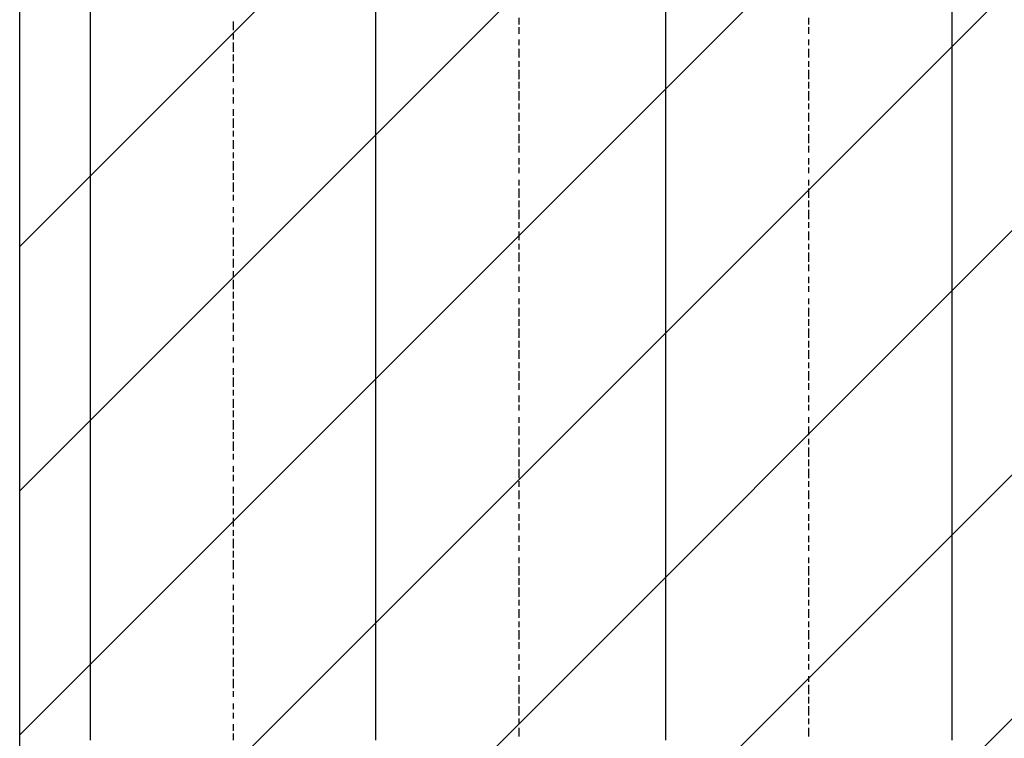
# Model space of a CAD drawing. Extents: x 997 to 109698, y 921 to 94021.
# Tile 262 of 656: x 36898 to 38267, y 24241 to 25240. Entities that reach past the tile are written whole.
import ezdxf

# ---------------------------------------------------------------- set-up
doc = ezdxf.new("R2010")
doc.units = 0
doc.header["$MEASUREMENT"] = 0
for name, color, linetype in [('12', 7, 'CONTINUOUS'), ('28', 7, 'CONTINUOUS'), ('40', 7, 'CONTINUOUS')]:
    doc.layers.add(name, color=color, linetype=linetype)

msp = doc.modelspace()

# ---------------------------------------------------------------- linework, layer by layer
at = {"layer": '12', "color": 1}
for p, q in [((36995.601607, 25250.953237), (36995.601607, 25237.953237)), ((37392.601607, 25250.953237), (37392.601607, 25237.953237)), ((37795.601607, 25250.953237), (37795.601607, 25237.953237)), ((38193.601607, 25250.953237), (38193.601607, 25237.953237)), ((36995.601607, 25237.953237), (36995.601607, 25229.953237)), ((37392.601607, 25237.953237), (37392.601607, 25229.953237)), ((37795.601607, 25237.953237), (37795.601607, 25229.953237)), ((38193.601607, 25237.953237), (38193.601607, 25229.953237)), ((36995.601607, 25229.953237), (36995.601607, 25220.953237)), ((36995.601607, 25220.953237), (36995.601607, 25208.953237)), ((37392.601607, 25229.953237), (37392.601607, 25220.953237)), ((37392.601607, 25220.953237), (37392.601607, 25208.953237)), ((37795.601607, 25229.953237), (37795.601607, 25220.953237)), ((37795.601607, 25220.953237), (37795.601607, 25208.953237)), ((38193.601607, 25229.953237), (38193.601607, 25220.953237)), ((38193.601607, 25220.953237), (38193.601607, 25208.953237)), ((36995.601607, 25208.953237), (36995.601607, 25199.953237)), ((37392.601607, 25208.953237), (37392.601607, 25199.953237)), ((37795.601607, 25208.953237), (37795.601607, 25199.953237)), ((38193.601607, 25208.953237), (38193.601607, 25199.953237)), ((36995.601607, 25199.953237), (36995.601607, 25187.953237)), ((37392.601607, 25199.953237), (37392.601607, 25187.953237)), ((37795.601607, 25199.953237), (37795.601607, 25187.953237)), ((38193.601607, 25199.953237), (38193.601607, 25187.953237)), ((36995.601607, 25187.953237), (36995.601607, 25178.953237)), ((36995.601607, 25178.953237), (36995.601607, 25170.953237)), ((37392.601607, 25187.953237), (37392.601607, 25178.953237)), ((37392.601607, 25178.953237), (37392.601607, 25170.953237)), ((37795.601607, 25187.953237), (37795.601607, 25178.953237)), ((37795.601607, 25178.953237), (37795.601607, 25170.953237)), ((38193.601607, 25187.953237), (38193.601607, 25178.953237)), ((38193.601607, 25178.953237), (38193.601607, 25170.953237)), ((36995.601607, 25170.953237), (36995.601607, 25157.953237)), ((37392.601607, 25170.953237), (37392.601607, 25157.953237)), ((37795.601607, 25170.953237), (37795.601607, 25157.953237)), ((38193.601607, 25170.953237), (38193.601607, 25157.953237)), ((36995.601607, 25157.953237), (36995.601607, 25148.953237)), ((37392.601607, 25157.953237), (37392.601607, 25148.953237)), ((37795.601607, 25157.953237), (37795.601607, 25148.953237)), ((38193.601607, 25157.953237), (38193.601607, 25148.953237)), ((36995.601607, 25148.953237), (36995.601607, 25140.953237)), ((36995.601607, 25140.953237), (36995.601607, 25127.953237)), ((37392.601607, 25148.953237), (37392.601607, 25140.953237)), ((37392.601607, 25140.953237), (37392.601607, 25127.953237)), ((37795.601607, 25148.953237), (37795.601607, 25140.953237)), ((37795.601607, 25140.953237), (37795.601607, 25127.953237)), ((38193.601607, 25148.953237), (38193.601607, 25140.953237)), ((38193.601607, 25140.953237), (38193.601607, 25127.953237)), ((36995.601607, 25127.953237), (36995.601607, 25119.953237)), ((37392.601607, 25127.953237), (37392.601607, 25119.953237)), ((37795.601607, 25127.953237), (37795.601607, 25119.953237)), ((38193.601607, 25127.953237), (38193.601607, 25119.953237)), ((36995.601607, 25119.953237), (36995.601607, 25110.953237)), ((36995.601607, 25110.953237), (36995.601607, 25098.953237)), ((37392.601607, 25119.953237), (37392.601607, 25110.953237)), ((37392.601607, 25110.953237), (37392.601607, 25098.953237)), ((37795.601607, 25119.953237), (37795.601607, 25110.953237)), ((37795.601607, 25110.953237), (37795.601607, 25098.953237)), ((38193.601607, 25119.953237), (38193.601607, 25110.953237)), ((38193.601607, 25110.953237), (38193.601607, 25098.953237)), ((36995.601607, 25098.953237), (36995.601607, 25089.953237)), ((37392.601607, 25098.953237), (37392.601607, 25089.953237)), ((37795.601607, 25098.953237), (37795.601607, 25089.953237)), ((38193.601607, 25098.953237), (38193.601607, 25089.953237)), ((36995.601607, 25089.953237), (36995.601607, 25081.953237)), ((37392.601607, 25089.953237), (37392.601607, 25081.953237)), ((37795.601607, 25089.953237), (37795.601607, 25081.953237)), ((38193.601607, 25089.953237), (38193.601607, 25081.953237)), ((36995.601607, 25081.953237), (36995.601607, 25068.953237)), ((36995.601607, 25068.953237), (36995.601607, 25060.953237)), ((37392.601607, 25081.953237), (37392.601607, 25068.953237)), ((37392.601607, 25068.953237), (37392.601607, 25060.953237)), ((37795.601607, 25081.953237), (37795.601607, 25068.953237)), ((37795.601607, 25068.953237), (37795.601607, 25060.953237)), ((38193.601607, 25081.953237), (38193.601607, 25068.953237)), ((38193.601607, 25068.953237), (38193.601607, 25060.953237)), ((36995.601607, 25060.953237), (36995.601607, 25047.953237)), ((37392.601607, 25060.953237), (37392.601607, 25047.953237)), ((37795.601607, 25060.953237), (37795.601607, 25047.953237)), ((38193.601607, 25060.953237), (38193.601607, 25047.953237)), ((36995.601607, 25047.953237), (36995.601607, 25038.953237)), ((37392.601607, 25047.953237), (37392.601607, 25038.953237)), ((37795.601607, 25047.953237), (37795.601607, 25038.953237)), ((38193.601607, 25047.953237), (38193.601607, 25038.953237)), ((36995.601607, 25038.953237), (36995.601607, 25030.953237)), ((36995.601607, 25030.953237), (36995.601607, 25017.953237)), ((37392.601607, 25038.953237), (37392.601607, 25030.953237)), ((37392.601607, 25030.953237), (37392.601607, 25017.953237)), ((37795.601607, 25038.953237), (37795.601607, 25030.953237)), ((37795.601607, 25030.953237), (37795.601607, 25017.953237)), ((38193.601607, 25038.953237), (38193.601607, 25030.953237)), ((38193.601607, 25030.953237), (38193.601607, 25017.953237)), ((36995.601607, 25017.953237), (36995.601607, 25009.953237)), ((37392.601607, 25017.953237), (37392.601607, 25009.953237)), ((37795.601607, 25017.953237), (37795.601607, 25009.953237)), ((38193.601607, 25017.953237), (38193.601607, 25009.953237)), ((36995.601607, 25009.953237), (36995.601607, 25000.953237)), ((36995.601607, 25000.953237), (36995.601607, 24988.953237)), ((37392.601607, 25009.953237), (37392.601607, 25000.953237)), ((37392.601607, 25000.953237), (37392.601607, 24988.953237)), ((37795.601607, 25009.953237), (37795.601607, 25000.953237)), ((37795.601607, 25000.953237), (37795.601607, 24988.953237)), ((38193.601607, 25009.953237), (38193.601607, 25000.953237)), ((38193.601607, 25000.953237), (38193.601607, 24988.953237)), ((36995.601607, 24988.953237), (36995.601607, 24979.953237)), ((37392.601607, 24988.953237), (37392.601607, 24979.953237)), ((37795.601607, 24988.953237), (37795.601607, 24979.953237)), ((38193.601607, 24988.953237), (38193.601607, 24979.953237)), ((36995.601607, 24979.953237), (36995.601607, 24971.953237)), ((37392.601607, 24979.953237), (37392.601607, 24971.953237)), ((37795.601607, 24979.953237), (37795.601607, 24971.953237)), ((38193.601607, 24979.953237), (38193.601607, 24971.953237)), ((36995.601607, 24971.953237), (36995.601607, 24958.953237)), ((37392.601607, 24971.953237), (37392.601607, 24958.953237)), ((37795.601607, 24971.953237), (37795.601607, 24958.953237)), ((38193.601607, 24971.953237), (38193.601607, 24958.953237)), ((36995.601607, 24958.953237), (36995.601607, 24950.953237)), ((36995.601607, 24950.953237), (36995.601607, 24937.953237)), ((37392.601607, 24958.953237), (37392.601607, 24950.953237)), ((37392.601607, 24950.953237), (37392.601607, 24937.953237)), ((37795.601607, 24958.953237), (37795.601607, 24950.953237)), ((37795.601607, 24950.953237), (37795.601607, 24937.953237)), ((38193.601607, 24958.953237), (38193.601607, 24950.953237)), ((38193.601607, 24950.953237), (38193.601607, 24937.953237)), ((36995.601607, 24937.953237), (36995.601607, 24928.953237)), ((37392.601607, 24937.953237), (37392.601607, 24928.953237)), ((37795.601607, 24937.953237), (37795.601607, 24928.953237)), ((38193.601607, 24937.953237), (38193.601607, 24928.953237)), ((36995.601607, 24928.953237), (36995.601607, 24920.953237)), ((36995.601607, 24920.953237), (36995.601607, 24907.953237)), ((37392.601607, 24928.953237), (37392.601607, 24920.953237)), ((37392.601607, 24920.953237), (37392.601607, 24907.953237)), ((37795.601607, 24928.953237), (37795.601607, 24920.953237)), ((37795.601607, 24920.953237), (37795.601607, 24907.953237)), ((38193.601607, 24928.953237), (38193.601607, 24920.953237)), ((38193.601607, 24920.953237), (38193.601607, 24907.953237)), ((36995.601607, 24907.953237), (36995.601607, 24899.953237)), ((37392.601607, 24907.953237), (37392.601607, 24899.953237)), ((37795.601607, 24907.953237), (37795.601607, 24899.953237)), ((38193.601607, 24907.953237), (38193.601607, 24899.953237)), ((36995.601607, 24899.953237), (36995.601607, 24890.953237)), ((36995.601607, 24890.953237), (36995.601607, 24878.953237)), ((37392.601607, 24899.953237), (37392.601607, 24890.953237)), ((37392.601607, 24890.953237), (37392.601607, 24878.953237)), ((37795.601607, 24899.953237), (37795.601607, 24890.953237)), ((37795.601607, 24890.953237), (37795.601607, 24878.953237)), ((38193.601607, 24899.953237), (38193.601607, 24890.953237)), ((38193.601607, 24890.953237), (38193.601607, 24878.953237)), ((36995.601607, 24878.953237), (36995.601607, 24869.953237)), ((37392.601607, 24878.953237), (37392.601607, 24869.953237)), ((37795.601607, 24878.953237), (37795.601607, 24869.953237)), ((38193.601607, 24878.953237), (38193.601607, 24869.953237)), ((36995.601607, 24869.953237), (36995.601607, 24861.953237)), ((37392.601607, 24869.953237), (37392.601607, 24861.953237)), ((37795.601607, 24869.953237), (37795.601607, 24861.953237)), ((38193.601607, 24869.953237), (38193.601607, 24861.953237)), ((36995.601607, 24861.953237), (36995.601607, 24848.953237)), ((37392.601607, 24861.953237), (37392.601607, 24848.953237)), ((37795.601607, 24861.953237), (37795.601607, 24848.953237)), ((38193.601607, 24861.953237), (38193.601607, 24848.953237)), ((36995.601607, 24848.953237), (36995.601607, 24839.953237)), ((36995.601607, 24839.953237), (36995.601607, 24827.953237)), ((37392.601607, 24848.953237), (37392.601607, 24839.953237)), ((37392.601607, 24839.953237), (37392.601607, 24827.953237)), ((37795.601607, 24848.953237), (37795.601607, 24839.953237)), ((37795.601607, 24839.953237), (37795.601607, 24827.953237)), ((38193.601607, 24848.953237), (38193.601607, 24839.953237)), ((38193.601607, 24839.953237), (38193.601607, 24827.953237)), ((36995.601607, 24827.953237), (36995.601607, 24818.953237)), ((37392.601607, 24827.953237), (37392.601607, 24818.953237)), ((37795.601607, 24827.953237), (37795.601607, 24818.953237)), ((38193.601607, 24827.953237), (38193.601607, 24818.953237)), ((36995.601607, 24818.953237), (36995.601607, 24810.953237)), ((36995.601607, 24810.953237), (36995.601607, 24797.953237)), ((37392.601607, 24818.953237), (37392.601607, 24810.953237)), ((37392.601607, 24810.953237), (37392.601607, 24797.953237)), ((37795.601607, 24818.953237), (37795.601607, 24810.953237)), ((37795.601607, 24810.953237), (37795.601607, 24797.953237)), ((38193.601607, 24818.953237), (38193.601607, 24810.953237)), ((38193.601607, 24810.953237), (38193.601607, 24797.953237)), ((36995.601607, 24797.953237), (36995.601607, 24789.953237)), ((37392.601607, 24797.953237), (37392.601607, 24789.953237)), ((37795.601607, 24797.953237), (37795.601607, 24789.953237)), ((38193.601607, 24797.953237), (38193.601607, 24789.953237)), ((36995.601607, 24789.953237), (36995.601607, 24780.953237)), ((37392.601607, 24789.953237), (37392.601607, 24780.953237)), ((37795.601607, 24789.953237), (37795.601607, 24780.953237)), ((38193.601607, 24789.953237), (38193.601607, 24780.953237)), ((36995.601607, 24780.953237), (36995.601607, 24768.953237)), ((36995.601607, 24768.953237), (36995.601607, 24759.953237)), ((37392.601607, 24780.953237), (37392.601607, 24768.953237)), ((37392.601607, 24768.953237), (37392.601607, 24759.953237)), ((37795.601607, 24780.953237), (37795.601607, 24768.953237)), ((37795.601607, 24768.953237), (37795.601607, 24759.953237)), ((38193.601607, 24780.953237), (38193.601607, 24768.953237)), ((38193.601607, 24768.953237), (38193.601607, 24759.953237)), ((36995.601607, 24759.953237), (36995.601607, 24751.953237)), ((37392.601607, 24759.953237), (37392.601607, 24751.953237)), ((37795.601607, 24759.953237), (37795.601607, 24751.953237)), ((38193.601607, 24759.953237), (38193.601607, 24751.953237)), ((36995.601607, 24751.953237), (36995.601607, 24738.953237)), ((37392.601607, 24751.953237), (37392.601607, 24738.953237)), ((37795.601607, 24751.953237), (37795.601607, 24738.953237)), ((38193.601607, 24751.953237), (38193.601607, 24738.953237)), ((36995.601607, 24738.953237), (36995.601607, 24729.953237)), ((36995.601607, 24729.953237), (36995.601607, 24717.953237)), ((37392.601607, 24738.953237), (37392.601607, 24729.953237)), ((37392.601607, 24729.953237), (37392.601607, 24717.953237)), ((37795.601607, 24738.953237), (37795.601607, 24729.953237)), ((37795.601607, 24729.953237), (37795.601607, 24717.953237)), ((38193.601607, 24738.953237), (38193.601607, 24729.953237)), ((38193.601607, 24729.953237), (38193.601607, 24717.953237)), ((36995.601607, 24717.953237), (36995.601607, 24708.953237)), ((37392.601607, 24717.953237), (37392.601607, 24708.953237)), ((37795.601607, 24717.953237), (37795.601607, 24708.953237)), ((38193.601607, 24717.953237), (38193.601607, 24708.953237)), ((36995.601607, 24708.953237), (36995.601607, 24700.953237)), ((36995.601607, 24700.953237), (36995.601607, 24687.953237)), ((37392.601607, 24708.953237), (37392.601607, 24700.953237)), ((37392.601607, 24700.953237), (37392.601607, 24687.953237)), ((37795.601607, 24708.953237), (37795.601607, 24700.953237)), ((37795.601607, 24700.953237), (37795.601607, 24687.953237)), ((38193.601607, 24708.953237), (38193.601607, 24700.953237)), ((38193.601607, 24700.953237), (38193.601607, 24687.953237)), ((36995.601607, 24687.953237), (36995.601607, 24679.953237)), ((37392.601607, 24687.953237), (37392.601607, 24679.953237)), ((37795.601607, 24687.953237), (37795.601607, 24679.953237)), ((38193.601607, 24687.953237), (38193.601607, 24679.953237)), ((36995.601607, 24679.953237), (36995.601607, 24670.953237)), ((37392.601607, 24679.953237), (37392.601607, 24670.953237)), ((37795.601607, 24679.953237), (37795.601607, 24670.953237)), ((38193.601607, 24679.953237), (38193.601607, 24670.953237)), ((36995.601607, 24670.953237), (36995.601607, 24657.953237)), ((36995.601607, 24657.953237), (36995.601607, 24649.953237)), ((37392.601607, 24670.953237), (37392.601607, 24657.953237)), ((37392.601607, 24657.953237), (37392.601607, 24649.953237)), ((37795.601607, 24670.953237), (37795.601607, 24657.953237)), ((37795.601607, 24657.953237), (37795.601607, 24649.953237)), ((38193.601607, 24670.953237), (38193.601607, 24657.953237)), ((38193.601607, 24657.953237), (38193.601607, 24649.953237)), ((36995.601607, 24649.953237), (36995.601607, 24640.953237)), ((37392.601607, 24649.953237), (37392.601607, 24640.953237)), ((37795.601607, 24649.953237), (37795.601607, 24640.953237)), ((38193.601607, 24649.953237), (38193.601607, 24640.953237)), ((36995.601607, 24640.953237), (36995.601607, 24628.953237)), ((37392.601607, 24640.953237), (37392.601607, 24628.953237)), ((37795.601607, 24640.953237), (37795.601607, 24628.953237)), ((38193.601607, 24640.953237), (38193.601607, 24628.953237)), ((36995.601607, 24628.953237), (36995.601607, 24619.953237)), ((36995.601607, 24619.953237), (36995.601607, 24607.953237)), ((37392.601607, 24628.953237), (37392.601607, 24619.953237)), ((37392.601607, 24619.953237), (37392.601607, 24607.953237)), ((37795.601607, 24628.953237), (37795.601607, 24619.953237)), ((37795.601607, 24619.953237), (37795.601607, 24607.953237)), ((38193.601607, 24628.953237), (38193.601607, 24619.953237)), ((38193.601607, 24619.953237), (38193.601607, 24607.953237)), ((36995.601607, 24607.953237), (36995.601607, 24598.953237)), ((37392.601607, 24607.953237), (37392.601607, 24598.953237)), ((37795.601607, 24607.953237), (37795.601607, 24598.953237)), ((38193.601607, 24607.953237), (38193.601607, 24598.953237)), ((36995.601607, 24598.953237), (36995.601607, 24590.953237)), ((36995.601607, 24590.953237), (36995.601607, 24577.953237)), ((37392.601607, 24598.953237), (37392.601607, 24590.953237)), ((37392.601607, 24590.953237), (37392.601607, 24577.953237)), ((37795.601607, 24598.953237), (37795.601607, 24590.953237)), ((37795.601607, 24590.953237), (37795.601607, 24577.953237)), ((38193.601607, 24598.953237), (38193.601607, 24590.953237)), ((38193.601607, 24590.953237), (38193.601607, 24577.953237)), ((36995.601607, 24577.953237), (36995.601607, 24569.953237)), ((37392.601607, 24577.953237), (37392.601607, 24569.953237)), ((37795.601607, 24577.953237), (37795.601607, 24569.953237)), ((38193.601607, 24577.953237), (38193.601607, 24569.953237)), ((36995.601607, 24569.953237), (36995.601607, 24560.953237)), ((37392.601607, 24569.953237), (37392.601607, 24560.953237)), ((37795.601607, 24569.953237), (37795.601607, 24560.953237)), ((38193.601607, 24569.953237), (38193.601607, 24560.953237)), ((36995.601607, 24560.953237), (36995.601607, 24547.953237)), ((37392.601607, 24560.953237), (37392.601607, 24547.953237)), ((37795.601607, 24560.953237), (37795.601607, 24547.953237)), ((38193.601607, 24560.953237), (38193.601607, 24547.953237)), ((36995.601607, 24547.953237), (36995.601607, 24539.953237)), ((36995.601607, 24539.953237), (36995.601607, 24530.953237)), ((37392.601607, 24547.953237), (37392.601607, 24539.953237)), ((37392.601607, 24539.953237), (37392.601607, 24530.953237)), ((37795.601607, 24547.953237), (37795.601607, 24539.953237)), ((37795.601607, 24539.953237), (37795.601607, 24530.953237)), ((38193.601607, 24547.953237), (38193.601607, 24539.953237)), ((38193.601607, 24539.953237), (38193.601607, 24530.953237)), ((36995.601607, 24530.953237), (36995.601607, 24518.953237)), ((37392.601607, 24530.953237), (37392.601607, 24518.953237)), ((37795.601607, 24530.953237), (37795.601607, 24518.953237)), ((38193.601607, 24530.953237), (38193.601607, 24518.953237)), ((36995.601607, 24518.953237), (36995.601607, 24509.953237)), ((36995.601607, 24509.953237), (36995.601607, 24501.953237)), ((37392.601607, 24518.953237), (37392.601607, 24509.953237)), ((37392.601607, 24509.953237), (37392.601607, 24501.953237)), ((37795.601607, 24518.953237), (37795.601607, 24509.953237)), ((37795.601607, 24509.953237), (37795.601607, 24501.953237)), ((38193.601607, 24518.953237), (38193.601607, 24509.953237)), ((38193.601607, 24509.953237), (38193.601607, 24501.953237)), ((36995.601607, 24501.953237), (36995.601607, 24488.953237)), ((37392.601607, 24501.953237), (37392.601607, 24488.953237)), ((37795.601607, 24501.953237), (37795.601607, 24488.953237)), ((38193.601607, 24501.953237), (38193.601607, 24488.953237)), ((36995.601607, 24488.953237), (36995.601607, 24480.953237)), ((36995.601607, 24480.953237), (36995.601607, 24467.953237)), ((37392.601607, 24488.953237), (37392.601607, 24480.953237)), ((37392.601607, 24480.953237), (37392.601607, 24467.953237)), ((37795.601607, 24488.953237), (37795.601607, 24480.953237)), ((37795.601607, 24480.953237), (37795.601607, 24467.953237)), ((38193.601607, 24488.953237), (38193.601607, 24480.953237)), ((38193.601607, 24480.953237), (38193.601607, 24467.953237)), ((36995.601607, 24467.953237), (36995.601607, 24458.953237)), ((37392.601607, 24467.953237), (37392.601607, 24458.953237)), ((37795.601607, 24467.953237), (37795.601607, 24458.953237)), ((38193.601607, 24467.953237), (38193.601607, 24458.953237)), ((36995.601607, 24458.953237), (36995.601607, 24450.953237)), ((37392.601607, 24458.953237), (37392.601607, 24450.953237)), ((37795.601607, 24458.953237), (37795.601607, 24450.953237)), ((38193.601607, 24458.953237), (38193.601607, 24450.953237)), ((36995.601607, 24450.953237), (36995.601607, 24437.953237)), ((37392.601607, 24450.953237), (37392.601607, 24437.953237)), ((37795.601607, 24450.953237), (37795.601607, 24437.953237)), ((38193.601607, 24450.953237), (38193.601607, 24437.953237)), ((36995.601607, 24437.953237), (36995.601607, 24429.953237)), ((36995.601607, 24429.953237), (36995.601607, 24420.953237)), ((37392.601607, 24437.953237), (37392.601607, 24429.953237)), ((37392.601607, 24429.953237), (37392.601607, 24420.953237)), ((37795.601607, 24437.953237), (37795.601607, 24429.953237)), ((37795.601607, 24429.953237), (37795.601607, 24420.953237)), ((38193.601607, 24437.953237), (38193.601607, 24429.953237)), ((38193.601607, 24429.953237), (38193.601607, 24420.953237)), ((36995.601607, 24420.953237), (36995.601607, 24408.953237)), ((37392.601607, 24420.953237), (37392.601607, 24408.953237)), ((37795.601607, 24420.953237), (37795.601607, 24408.953237)), ((38193.601607, 24420.953237), (38193.601607, 24408.953237)), ((36995.601607, 24408.953237), (36995.601607, 24399.953237)), ((36995.601607, 24399.953237), (36995.601607, 24391.953237)), ((37392.601607, 24408.953237), (37392.601607, 24399.953237)), ((37392.601607, 24399.953237), (37392.601607, 24391.953237)), ((37795.601607, 24408.953237), (37795.601607, 24399.953237)), ((37795.601607, 24399.953237), (37795.601607, 24391.953237)), ((38193.601607, 24408.953237), (38193.601607, 24399.953237)), ((38193.601607, 24399.953237), (38193.601607, 24391.953237)), ((36995.601607, 24391.953237), (36995.601607, 24378.953237)), ((37392.601607, 24391.953237), (37392.601607, 24378.953237)), ((37795.601607, 24391.953237), (37795.601607, 24378.953237)), ((38193.601607, 24391.953237), (38193.601607, 24378.953237)), ((36995.601607, 24378.953237), (36995.601607, 24370.953237)), ((36995.601607, 24370.953237), (36995.601607, 24357.953237)), ((37392.601607, 24378.953237), (37392.601607, 24370.953237)), ((37392.601607, 24370.953237), (37392.601607, 24357.953237)), ((37795.601607, 24378.953237), (37795.601607, 24370.953237)), ((37795.601607, 24370.953237), (37795.601607, 24357.953237)), ((38193.601607, 24378.953237), (38193.601607, 24370.953237)), ((38193.601607, 24370.953237), (38193.601607, 24357.953237)), ((36995.601607, 24357.953237), (36995.601607, 24348.953237)), ((37392.601607, 24357.953237), (37392.601607, 24348.953237)), ((37795.601607, 24357.953237), (37795.601607, 24348.953237)), ((38193.601607, 24357.953237), (38193.601607, 24348.953237)), ((36995.601607, 24348.953237), (36995.601607, 24340.953237)), ((37392.601607, 24348.953237), (37392.601607, 24340.953237)), ((37795.601607, 24348.953237), (37795.601607, 24340.953237)), ((38193.601607, 24348.953237), (38193.601607, 24340.953237)), ((36995.601607, 24340.953237), (36995.601607, 24327.953237)), ((37392.601607, 24340.953237), (37392.601607, 24327.953237)), ((37795.601607, 24340.953237), (37795.601607, 24327.953237)), ((38193.601607, 24340.953237), (38193.601607, 24327.953237)), ((36995.601607, 24327.953237), (36995.601607, 24319.953237)), ((36995.601607, 24319.953237), (36995.601607, 24310.953237)), ((37392.601607, 24327.953237), (37392.601607, 24319.953237)), ((37392.601607, 24319.953237), (37392.601607, 24310.953237)), ((37795.601607, 24327.953237), (37795.601607, 24319.953237)), ((37795.601607, 24319.953237), (37795.601607, 24310.953237)), ((38193.601607, 24327.953237), (38193.601607, 24319.953237)), ((38193.601607, 24319.953237), (38193.601607, 24310.953237)), ((36995.601607, 24310.953237), (36995.601607, 24298.953237)), ((37392.601607, 24310.953237), (37392.601607, 24298.953237)), ((37795.601607, 24310.953237), (37795.601607, 24298.953237)), ((38193.601607, 24310.953237), (38193.601607, 24298.953237)), ((36995.601607, 24298.953237), (36995.601607, 24289.953237)), ((36995.601607, 24289.953237), (36995.601607, 24281.953237)), ((37392.601607, 24298.953237), (37392.601607, 24289.953237)), ((37392.601607, 24289.953237), (37392.601607, 24281.953237)), ((37795.601607, 24298.953237), (37795.601607, 24289.953237)), ((37795.601607, 24289.953237), (37795.601607, 24281.953237)), ((38193.601607, 24298.953237), (38193.601607, 24289.953237)), ((38193.601607, 24289.953237), (38193.601607, 24281.953237)), ((36995.601607, 24281.953237), (36995.601607, 24268.953237)), ((37392.601607, 24281.953237), (37392.601607, 24268.953237)), ((37795.601607, 24281.953237), (37795.601607, 24268.953237)), ((38193.601607, 24281.953237), (38193.601607, 24268.953237)), ((36995.601607, 24268.953237), (36995.601607, 24260.953237)), ((36995.601607, 24260.953237), (36995.601607, 24247.953237)), ((37392.601607, 24268.953237), (37392.601607, 24260.953237)), ((37392.601607, 24260.953237), (37392.601607, 24247.953237)), ((37795.601607, 24268.953237), (37795.601607, 24260.953237)), ((37795.601607, 24260.953237), (37795.601607, 24247.953237)), ((38193.601607, 24268.953237), (38193.601607, 24260.953237)), ((38193.601607, 24260.953237), (38193.601607, 24247.953237)), ((36995.601607, 24247.953237), (36995.601607, 24238.953237)), ((37392.601607, 24247.953237), (37392.601607, 24238.953237)), ((37795.601607, 24247.953237), (37795.601607, 24238.953237)), ((38193.601607, 24247.953237), (38193.601607, 24238.953237))]:
    msp.add_line(p, q, dxfattribs=at)
at = {"layer": '12', "color": 5}
for p, q in [((37194.601607, 25237.953237), (37194.601607, 25225.953237)), ((37591.601607, 25242.953237), (37591.601607, 25233.953237)), ((37994.601607, 25242.953237), (37994.601607, 25233.953237)), ((37194.601607, 25220.953237), (37194.601607, 25212.953237)), ((37591.601607, 25229.953237), (37591.601607, 25220.953237)), ((37994.601607, 25229.953237), (37994.601607, 25220.953237)), ((37194.601607, 25208.953237), (37194.601607, 25195.953237)), ((37591.601607, 25212.953237), (37591.601607, 25204.953237)), ((37994.601607, 25212.953237), (37994.601607, 25204.953237)), ((37194.601607, 25191.953237), (37194.601607, 25182.953237)), ((37591.601607, 25199.953237), (37591.601607, 25187.953237)), ((37994.601607, 25199.953237), (37994.601607, 25187.953237)), ((37194.601607, 25178.953237), (37194.601607, 25165.953237)), ((37591.601607, 25182.953237), (37591.601607, 25174.953237)), ((37994.601607, 25182.953237), (37994.601607, 25174.953237)), ((37591.601607, 25170.953237), (37591.601607, 25157.953237)), ((37994.601607, 25170.953237), (37994.601607, 25157.953237)), ((37194.601607, 25161.953237), (37194.601607, 25153.953237)), ((37591.601607, 25153.953237), (37591.601607, 25144.953237)), ((37994.601607, 25153.953237), (37994.601607, 25144.953237)), ((37194.601607, 25144.953237), (37194.601607, 25136.953237)), ((37591.601607, 25140.953237), (37591.601607, 25127.953237)), ((37994.601607, 25140.953237), (37994.601607, 25127.953237)), ((37194.601607, 25132.953237), (37194.601607, 25123.953237)), ((37591.601607, 25123.953237), (37591.601607, 25115.953237)), ((37994.601607, 25123.953237), (37994.601607, 25115.953237)), ((37194.601607, 25115.953237), (37194.601607, 25106.953237)), ((37591.601607, 25110.953237), (37591.601607, 25098.953237)), ((37994.601607, 25110.953237), (37994.601607, 25098.953237)), ((37194.601607, 25102.953237), (37194.601607, 25089.953237)), ((37194.601607, 25085.953237), (37194.601607, 25077.953237)), ((37591.601607, 25093.953237), (37591.601607, 25085.953237)), ((37994.601607, 25093.953237), (37994.601607, 25085.953237)), ((37194.601607, 25072.953237), (37194.601607, 25060.953237)), ((37591.601607, 25081.953237), (37591.601607, 25068.953237)), ((37994.601607, 25081.953237), (37994.601607, 25068.953237)), ((37194.601607, 25055.953237), (37194.601607, 25047.953237)), ((37591.601607, 25064.953237), (37591.601607, 25055.953237)), ((37994.601607, 25064.953237), (37994.601607, 25055.953237)), ((37194.601607, 25043.953237), (37194.601607, 25030.953237)), ((37591.601607, 25047.953237), (37591.601607, 25038.953237)), ((37994.601607, 25047.953237), (37994.601607, 25038.953237)), ((37591.601607, 25034.953237), (37591.601607, 25026.953237)), ((37994.601607, 25034.953237), (37994.601607, 25026.953237)), ((37194.601607, 25026.953237), (37194.601607, 25017.953237)), ((37194.601607, 25013.953237), (37194.601607, 25000.953237)), ((37591.601607, 25017.953237), (37591.601607, 25009.953237)), ((37994.601607, 25017.953237), (37994.601607, 25009.953237)), ((37591.601607, 25005.953237), (37591.601607, 24992.953237)), ((37994.601607, 25005.953237), (37994.601607, 24992.953237)), ((37194.601607, 24996.953237), (37194.601607, 24988.953237)), ((37591.601607, 24988.953237), (37591.601607, 24979.953237)), ((37994.601607, 24988.953237), (37994.601607, 24979.953237)), ((37194.601607, 24979.953237), (37194.601607, 24971.953237)), ((37591.601607, 24975.953237), (37591.601607, 24962.953237)), ((37994.601607, 24975.953237), (37994.601607, 24962.953237)), ((37194.601607, 24966.953237), (37194.601607, 24958.953237)), ((37194.601607, 24950.953237), (37194.601607, 24941.953237)), ((37591.601607, 24958.953237), (37591.601607, 24950.953237)), ((37591.601607, 24945.953237), (37591.601607, 24933.953237)), ((37994.601607, 24958.953237), (37994.601607, 24950.953237)), ((37994.601607, 24945.953237), (37994.601607, 24933.953237)), ((37194.601607, 24937.953237), (37194.601607, 24924.953237)), ((37194.601607, 24920.953237), (37194.601607, 24911.953237)), ((37591.601607, 24928.953237), (37591.601607, 24920.953237)), ((37994.601607, 24928.953237), (37994.601607, 24920.953237)), ((37194.601607, 24907.953237), (37194.601607, 24895.953237)), ((37591.601607, 24916.953237), (37591.601607, 24903.953237)), ((37994.601607, 24916.953237), (37994.601607, 24903.953237)), ((37194.601607, 24890.953237), (37194.601607, 24882.953237)), ((37591.601607, 24899.953237), (37591.601607, 24890.953237)), ((37994.601607, 24899.953237), (37994.601607, 24890.953237)), ((37194.601607, 24878.953237), (37194.601607, 24865.953237)), ((37591.601607, 24882.953237), (37591.601607, 24873.953237)), ((37994.601607, 24882.953237), (37994.601607, 24873.953237)), ((37591.601607, 24869.953237), (37591.601607, 24861.953237)), ((37994.601607, 24869.953237), (37994.601607, 24861.953237)), ((37194.601607, 24861.953237), (37194.601607, 24852.953237)), ((37591.601607, 24852.953237), (37591.601607, 24844.953237)), ((37994.601607, 24852.953237), (37994.601607, 24844.953237)), ((37194.601607, 24848.953237), (37194.601607, 24835.953237)), ((37591.601607, 24839.953237), (37591.601607, 24827.953237)), ((37994.601607, 24839.953237), (37994.601607, 24827.953237)), ((37194.601607, 24831.953237), (37194.601607, 24823.953237)), ((37591.601607, 24823.953237), (37591.601607, 24814.953237)), ((37994.601607, 24823.953237), (37994.601607, 24814.953237)), ((37194.601607, 24818.953237), (37194.601607, 24806.953237)), ((37591.601607, 24810.953237), (37591.601607, 24797.953237)), ((37994.601607, 24810.953237), (37994.601607, 24797.953237)), ((37194.601607, 24801.953237), (37194.601607, 24793.953237)), ((37194.601607, 24784.953237), (37194.601607, 24776.953237)), ((37591.601607, 24793.953237), (37591.601607, 24784.953237)), ((37994.601607, 24793.953237), (37994.601607, 24784.953237)), ((37194.601607, 24772.953237), (37194.601607, 24763.953237)), ((37591.601607, 24780.953237), (37591.601607, 24768.953237)), ((37994.601607, 24780.953237), (37994.601607, 24768.953237)), ((37194.601607, 24755.953237), (37194.601607, 24746.953237)), ((37591.601607, 24763.953237), (37591.601607, 24755.953237)), ((37994.601607, 24763.953237), (37994.601607, 24755.953237)), ((37194.601607, 24742.953237), (37194.601607, 24729.953237)), ((37591.601607, 24751.953237), (37591.601607, 24738.953237)), ((37994.601607, 24751.953237), (37994.601607, 24738.953237)), ((37591.601607, 24734.953237), (37591.601607, 24725.953237)), ((37994.601607, 24734.953237), (37994.601607, 24725.953237)), ((37194.601607, 24725.953237), (37194.601607, 24717.953237)), ((37194.601607, 24712.953237), (37194.601607, 24700.953237)), ((37591.601607, 24717.953237), (37591.601607, 24708.953237)), ((37994.601607, 24717.953237), (37994.601607, 24708.953237)), ((37591.601607, 24704.953237), (37591.601607, 24696.953237)), ((37994.601607, 24704.953237), (37994.601607, 24696.953237)), ((37194.601607, 24696.953237), (37194.601607, 24687.953237)), ((37591.601607, 24687.953237), (37591.601607, 24679.953237)), ((37994.601607, 24687.953237), (37994.601607, 24679.953237)), ((37194.601607, 24683.953237), (37194.601607, 24670.953237)), ((37591.601607, 24674.953237), (37591.601607, 24662.953237)), ((37994.601607, 24674.953237), (37994.601607, 24662.953237)), ((37194.601607, 24666.953237), (37194.601607, 24657.953237)), ((37591.601607, 24657.953237), (37591.601607, 24649.953237)), ((37994.601607, 24657.953237), (37994.601607, 24649.953237)), ((37194.601607, 24653.953237), (37194.601607, 24640.953237)), ((37591.601607, 24645.953237), (37591.601607, 24632.953237)), ((37994.601607, 24645.953237), (37994.601607, 24632.953237)), ((37194.601607, 24636.953237), (37194.601607, 24628.953237)), ((37194.601607, 24619.953237), (37194.601607, 24611.953237)), ((37591.601607, 24628.953237), (37591.601607, 24619.953237)), ((37994.601607, 24628.953237), (37994.601607, 24619.953237)), ((37194.601607, 24607.953237), (37194.601607, 24598.953237)), ((37591.601607, 24615.953237), (37591.601607, 24602.953237)), ((37994.601607, 24615.953237), (37994.601607, 24602.953237)), ((37194.601607, 24590.953237), (37194.601607, 24581.953237)), ((37591.601607, 24598.953237), (37591.601607, 24590.953237)), ((37994.601607, 24598.953237), (37994.601607, 24590.953237)), ((37194.601607, 24577.953237), (37194.601607, 24564.953237)), ((37591.601607, 24585.953237), (37591.601607, 24573.953237)), ((37994.601607, 24585.953237), (37994.601607, 24573.953237)), ((37591.601607, 24569.953237), (37591.601607, 24560.953237)), ((37994.601607, 24569.953237), (37994.601607, 24560.953237)), ((37194.601607, 24560.953237), (37194.601607, 24552.953237)), ((37591.601607, 24552.953237), (37591.601607, 24543.953237)), ((37994.601607, 24552.953237), (37994.601607, 24543.953237)), ((37194.601607, 24547.953237), (37194.601607, 24535.953237)), ((37591.601607, 24539.953237), (37591.601607, 24530.953237)), ((37994.601607, 24539.953237), (37994.601607, 24530.953237)), ((37194.601607, 24530.953237), (37194.601607, 24522.953237)), ((37591.601607, 24522.953237), (37591.601607, 24513.953237)), ((37994.601607, 24522.953237), (37994.601607, 24513.953237)), ((37194.601607, 24518.953237), (37194.601607, 24505.953237)), ((37591.601607, 24509.953237), (37591.601607, 24501.953237)), ((37994.601607, 24509.953237), (37994.601607, 24501.953237)), ((37194.601607, 24501.953237), (37194.601607, 24492.953237)), ((37194.601607, 24488.953237), (37194.601607, 24475.953237)), ((37591.601607, 24492.953237), (37591.601607, 24484.953237)), ((37591.601607, 24480.953237), (37591.601607, 24467.953237)), ((37994.601607, 24492.953237), (37994.601607, 24484.953237)), ((37994.601607, 24480.953237), (37994.601607, 24467.953237)), ((37194.601607, 24471.953237), (37194.601607, 24463.953237)), ((37194.601607, 24454.953237), (37194.601607, 24446.953237)), ((37591.601607, 24463.953237), (37591.601607, 24454.953237)), ((37994.601607, 24463.953237), (37994.601607, 24454.953237)), ((37194.601607, 24442.953237), (37194.601607, 24433.953237)), ((37591.601607, 24450.953237), (37591.601607, 24437.953237)), ((37994.601607, 24450.953237), (37994.601607, 24437.953237)), ((37194.601607, 24425.953237), (37194.601607, 24416.953237)), ((37591.601607, 24433.953237), (37591.601607, 24425.953237)), ((37994.601607, 24433.953237), (37994.601607, 24425.953237)), ((37194.601607, 24412.953237), (37194.601607, 24399.953237)), ((37591.601607, 24420.953237), (37591.601607, 24408.953237)), ((37994.601607, 24420.953237), (37994.601607, 24408.953237)), ((37591.601607, 24403.953237), (37591.601607, 24395.953237)), ((37994.601607, 24403.953237), (37994.601607, 24395.953237)), ((37194.601607, 24395.953237), (37194.601607, 24387.953237)), ((37591.601607, 24391.953237), (37591.601607, 24378.953237)), ((37994.601607, 24391.953237), (37994.601607, 24378.953237)), ((37194.601607, 24382.953237), (37194.601607, 24370.953237)), ((37591.601607, 24374.953237), (37591.601607, 24365.953237)), ((37994.601607, 24374.953237), (37994.601607, 24365.953237)), ((37194.601607, 24365.953237), (37194.601607, 24357.953237)), ((37591.601607, 24357.953237), (37591.601607, 24348.953237)), ((37994.601607, 24357.953237), (37994.601607, 24348.953237)), ((37194.601607, 24353.953237), (37194.601607, 24340.953237)), ((37591.601607, 24344.953237), (37591.601607, 24336.953237)), ((37994.601607, 24344.953237), (37994.601607, 24336.953237)), ((37194.601607, 24336.953237), (37194.601607, 24327.953237)), ((37194.601607, 24323.953237), (37194.601607, 24310.953237)), ((37591.601607, 24327.953237), (37591.601607, 24319.953237)), ((37591.601607, 24315.953237), (37591.601607, 24302.953237)), ((37994.601607, 24327.953237), (37994.601607, 24319.953237)), ((37994.601607, 24315.953237), (37994.601607, 24302.953237)), ((37194.601607, 24306.953237), (37194.601607, 24298.953237)), ((37194.601607, 24289.953237), (37194.601607, 24281.953237)), ((37591.601607, 24298.953237), (37591.601607, 24289.953237)), ((37994.601607, 24298.953237), (37994.601607, 24289.953237)), ((37194.601607, 24276.953237), (37194.601607, 24268.953237)), ((37591.601607, 24285.953237), (37591.601607, 24272.953237)), ((37994.601607, 24285.953237), (37994.601607, 24272.953237)), ((37194.601607, 24260.953237), (37194.601607, 24251.953237)), ((37591.601607, 24268.953237), (37591.601607, 24260.953237)), ((37994.601607, 24268.953237), (37994.601607, 24260.953237)), ((37194.601607, 24247.953237), (37194.601607, 24238.953237)), ((37591.601607, 24255.953237), (37591.601607, 24243.953237)), ((37994.601607, 24255.953237), (37994.601607, 24243.953237))]:
    msp.add_line(p, q, dxfattribs=at)
at = {"layer": '28', "color": 2}
for p, q in [((36897.636205, 24925.039791), (38908.551652, 26935.955237)), ((36897.636205, 24585.628536), (39247.962907, 26935.955237)), ((36897.636205, 24246.217281), (39587.374162, 26935.955237)), ((36897.636205, 23906.806026), (39926.785417, 26935.955237)), ((36897.636205, 23567.394771), (40266.196672, 26935.955237)), ((36897.636205, 23227.983516), (40605.607927, 26935.955237)), ((36897.636205, 22888.572261), (40945.019182, 26935.955237))]:
    msp.add_line(p, q, dxfattribs=at)
at = {"layer": '40', "color": 8, "linetype": 'Continuous'}
msp.add_line((36897.636205, 18311.349699), (36897.636205, 26935.955237), dxfattribs=at)

doc.saveas('drawing.dxf')
